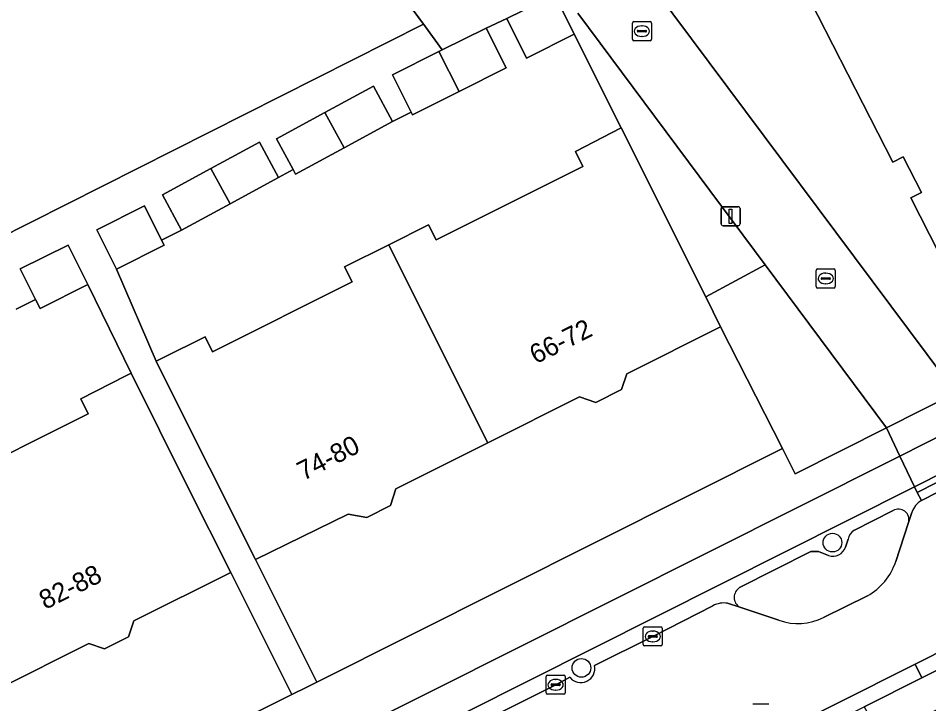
# Model space of a CAD drawing. Extents: x 157320 to 158835, y 386650 to 388491.
# Drawn here: x 157641.97 to 157689.7, y 387692.33 to 387728.28 of the extents above; entities that cross this region are included whole.
import ezdxf

# ---------------------------------------------------------------- set-up
doc = ezdxf.new("R2010")
doc.units = 0
for name, color, linetype in [('IMGEO_Berm_gesloten', 7, 'Continuous'), ('IMGEO_Berm_open', 7, 'Continuous'), ('IMGEO_Boom', 7, 'Continuous'), ('IMGEO_Erf', 7, 'Continuous'), ('IMGEO_Fietspad_open', 7, 'Continuous'), ('IMGEO_Groenvoorziening', 7, 'Continuous'), ('IMGEO_Kolk', 7, 'Continuous'), ('IMGEO_Lichtmast', 7, 'Continuous'), ('IMGEO_Muur', 7, 'Continuous'), ('IMGEO_Pand', 7, 'Continuous'), ('IMGEO_Pand_nummerreeks', 7, 'Continuous'), ('IMGEO_Rijbaan_lokaal_open', 7, 'Continuous'), ('IMGEO_Rioolput', 7, 'Continuous'), ('IMGEO_Verkeerseiland_groen', 7, 'Continuous'), ('IMGEO_Voetpad_open', 7, 'Continuous')]:
    doc.layers.add(name, color=color, linetype=linetype)

msp = doc.modelspace()

# ---------------------------------------------------------------- linework, layer by layer
at = {"layer": 'IMGEO_Berm_gesloten'}
msp.add_lwpolyline([(157695.848, 387706.852), (157695.454, 387707), (157688.948, 387703.712), (157689.087, 387703.419)], close=True, dxfattribs=at)
at = {"layer": 'IMGEO_Berm_open'}
for points in [[(157700.572, 387700.24), (157698.721, 387699.326), (157688.986, 387694.407), (157689.342, 387693.698), (157711.843, 387704.997), (157740.534, 387719.377)], [(157689.313, 387702.997), (157689.087, 387703.419), (157688.948, 387703.712), (157688.853, 387703.664), (157658.704, 387688.508), (157633.965, 387676.076), (157632.808, 387675.494), (157602.899, 387660.494), (157587.041, 387652.538), (157567.394, 387642.71), (157567.399, 387642.417)], [(157685.765, 387701.426), (157687.833, 387702.461)], [(157688.634, 387701.835), (157688.807, 387702.365)], [(157685.335, 387700.553), (157685.482, 387700.97)], [(157679.785, 387698.424), (157683.517, 387700.317), (157683.927, 387700.325), (157684.441, 387700.113)], [(157672.183, 387694.339), (157675.232, 387695.861), (157678.384, 387697.475)], [(157679.154, 387697.606), (157679.787, 387697.395)], [(157658.929, 387687.722), (157670.142, 387693.328), (157670.881, 387693.72)]]:
    msp.add_lwpolyline(points, dxfattribs=at)
for centre, radius, start, end in [((157690, 387701.928), 1.27, 122.7378, 159.8984), ((157688.115, 387701.997), 0.543, 342.6516, 121.3315), ((157686.122, 387700.888), 0.646, 123.6173, 172.7341), ((157684.67, 387700.777), 0.702, 250.9804, 341.4297), ((157680.104, 387697.91), 0.605, 121.8038, 238.4189), ((157678.965, 387696.387), 1.233, 81.196, 118.1145), ((157671.457, 387694.188), 0.742, 219.1205, 11.7344)]:
    msp.add_arc(centre, radius, start, end, dxfattribs=at)
at = {"layer": 'IMGEO_Boom'}
for centre in [(157684.65, 387700.784), (157671.491, 387694.214)]:
    msp.add_circle(centre, 0.489, dxfattribs=at)
at = {"layer": 'IMGEO_Erf'}
for points in [[(157732.841, 387824.842), (157689.538, 387814.686), (157654.452, 387783.817), (157657.034, 387778.861), (157661.114, 387762.545), (157664.445, 387758.077), (157662.927, 387756.946), (157668.103, 387750), (157672.52, 387744.072), (157667.404, 387740.347), (157668.545, 387738.825), (157675.463, 387729.915), (157675.349, 387729.779), (157690.547, 387709.406)], [(157691.209, 387714.05), (157688.759, 387718.863), (157689.313, 387719.145), (157688.359, 387721.016), (157687.807, 387720.734), (157683.104, 387729.972), (157688.851, 387732.85), (157688.561, 387733.431), (157689.61, 387733.956), (157689.903, 387733.37)], [(157619.559, 387705.957), (157623.574, 387707.983), (157619.964, 387715.301), (157622.199, 387716.403), (157625.808, 387709.085), (157663.207, 387727.974), (157662.074, 387729.532)], [(157638.366, 387703.893), (157645.639, 387707.532), (157645.247, 387708.316), (157647.616, 387709.531), (157647.884, 387709.666), (157645.618, 387714.322), (157643.114, 387713.069), (157642.884, 387713.529), (157641.86, 387713.017)], [(157631.791, 387680.53), (157656.318, 387692.814), (157653.107, 387699.225), (157648.03, 387696.685), (157647.75, 387695.844), (157646.499, 387695.219), (157645.665, 387695.496), (157640.914, 387693.119)]]:
    msp.add_lwpolyline(points, dxfattribs=at)
for points in [[(157671.568, 387720.505), (157671.176, 387721.288), (157673.571, 387722.535), (157671.118, 387727.448), (157668.614, 387726.195), (157667.58, 387728.262), (157666.496, 387727.767), (157667.542, 387725.675), (157665.09, 387724.448), (157662.639, 387723.222), (157662.569, 387723.362), (157661.591, 387722.873), (157659.049, 387721.49), (157656.507, 387720.108), (157656.379, 387720.344), (157655.622, 387719.932), (157653.08, 387718.55), (157650.538, 387717.167), (157649.488, 387716.642), (157649.622, 387716.374), (157647.118, 387715.121), (157649.2, 387710.294), (157649.549, 387710.469), (157651.764, 387711.577), (157652.156, 387710.793), (157659.474, 387714.454), (157659.082, 387715.238), (157661.396, 387716.396), (157663.483, 387717.44), (157663.875, 387716.656)], [(157682.023, 387705.714), (157678.79, 387712.102), (157673.867, 387709.64), (157673.591, 387708.811), (157672.246, 387708.138), (157671.394, 387708.422), (157666.587, 387706.017), (157661.772, 387703.608), (157661.477, 387702.723), (157660.244, 387702.093), (157659.266, 387702.281), (157654.4, 387699.9), (157657.627, 387693.47)]]:
    msp.add_lwpolyline(points, close=True, dxfattribs=at)
at = {"layer": 'IMGEO_Fietspad_open'}
for points in [[(157759.18, 387728.971), (157759.256, 387728.788), (157740.534, 387719.377), (157711.843, 387704.997), (157689.342, 387693.698), (157686.319, 387692.175), (157687.224, 387690.567), (157713.444, 387703.783), (157738.499, 387716.361), (157762.207, 387728.221)], [(157632.808, 387675.494), (157633.965, 387676.076), (157658.704, 387688.508), (157688.853, 387703.664), (157688.948, 387703.712), (157688.179, 387705.325), (157687.79, 387705.127), (157658.586, 387690.459), (157633.171, 387677.702), (157602.223, 387662.168), (157586.268, 387654.276), (157565.674, 387643.795)]]:
    msp.add_lwpolyline(points, dxfattribs=at)
msp.add_lwpolyline([(157695.454, 387707), (157693.173, 387707.86), (157688.179, 387705.325), (157688.948, 387703.712)], close=True, dxfattribs=at)
at = {"layer": 'IMGEO_Groenvoorziening'}
msp.add_lwpolyline([(157670.532, 387728.619), (157671.118, 387727.448), (157673.571, 387722.535), (157678.007, 387713.666), (157681.116, 387715.354), (157671.309, 387728.546)], dxfattribs=at)
msp.add_lwpolyline([(157681.116, 387715.354), (157678.007, 387713.666), (157678.79, 387712.102), (157682.023, 387705.714), (157682.695, 387704.388), (157687.478, 387706.796)], close=True, dxfattribs=at)
at = {"layer": 'IMGEO_Kolk'}
for p, q in [((157674.161, 387727.177), (157674.161, 387728.029)), ((157674.236, 387728.103), (157675.088, 387728.103)), ((157675.162, 387728.029), (157675.162, 387727.177)), ((157674.42, 387727.597), (157674.42, 387727.609)), ((157674.858, 387727.56), (157674.46, 387727.56)), ((157674.463, 387727.646), (157674.861, 387727.646)), ((157674.649, 387727.883), (157674.674, 387727.883)), ((157674.904, 387727.609), (157674.904, 387727.597)), ((157675.088, 387727.103), (157674.236, 387727.103)), ((157674.672, 387727.323), (157674.647, 387727.323)), ((157683.872, 387715.134), (157684.724, 387715.134)), ((157683.797, 387714.208), (157683.797, 387715.06)), ((157684.056, 387714.628), (157684.056, 387714.64)), ((157684.099, 387714.677), (157684.497, 387714.677)), ((157684.285, 387714.914), (157684.31, 387714.914)), ((157684.54, 387714.64), (157684.54, 387714.628)), ((157684.798, 387715.06), (157684.798, 387714.208)), ((157684.724, 387714.134), (157683.872, 387714.134)), ((157684.494, 387714.591), (157684.096, 387714.591)), ((157684.308, 387714.354), (157684.283, 387714.354)), ((157674.731, 387695.437), (157674.731, 387696.289)), ((157674.806, 387696.363), (157675.658, 387696.363)), ((157675.219, 387696.143), (157675.244, 387696.143)), ((157675.732, 387696.289), (157675.732, 387695.437)), ((157674.99, 387695.857), (157674.99, 387695.869)), ((157675.428, 387695.82), (157675.03, 387695.82)), ((157675.033, 387695.906), (157675.431, 387695.906)), ((157675.242, 387695.583), (157675.217, 387695.583)), ((157675.474, 387695.869), (157675.474, 387695.857)), ((157675.658, 387695.363), (157674.806, 387695.363)), ((157669.64, 387692.903), (157669.64, 387693.755)), ((157669.715, 387693.829), (157670.567, 387693.829)), ((157670.128, 387693.609), (157670.153, 387693.609)), ((157670.641, 387693.755), (157670.641, 387692.903)), ((157669.899, 387693.323), (157669.899, 387693.335)), ((157670.337, 387693.286), (157669.939, 387693.286)), ((157669.942, 387693.372), (157670.34, 387693.372)), ((157670.383, 387693.335), (157670.383, 387693.323)), ((157670.567, 387692.829), (157669.715, 387692.829)), ((157670.151, 387693.049), (157670.126, 387693.049))]:
    msp.add_line(p, q, dxfattribs=at)
for points in [[(157674.161, 387727.177), (157674.161, 387728.029)], [(157674.236, 387728.103), (157675.088, 387728.103)], [(157675.162, 387728.029), (157675.162, 387727.177)], [(157675.088, 387727.103), (157674.236, 387727.103)], [(157683.872, 387715.134), (157684.724, 387715.134)], [(157683.797, 387714.208), (157683.797, 387715.06)], [(157684.798, 387715.06), (157684.798, 387714.208)], [(157684.724, 387714.134), (157683.872, 387714.134)], [(157674.731, 387695.437), (157674.731, 387696.289)], [(157674.806, 387696.363), (157675.658, 387696.363)], [(157675.732, 387696.289), (157675.732, 387695.437)], [(157675.658, 387695.363), (157674.806, 387695.363)], [(157669.64, 387692.903), (157669.64, 387693.755)], [(157669.715, 387693.829), (157670.567, 387693.829)], [(157670.641, 387693.755), (157670.641, 387692.903)], [(157670.567, 387692.829), (157669.715, 387692.829)]]:
    msp.add_lwpolyline(points, dxfattribs=at)
for centre, radius, start, end in [((157674.238, 387728.027), 0.0765, 91.552, 178.448), ((157674.238, 387728.027), 0.0765, 91.552, 178.448), ((157675.086, 387728.027), 0.0765, 1.552, 88.448), ((157675.086, 387728.027), 0.0765, 1.552, 88.448), ((157674.46, 387727.606), 0.0403, 85.8775, 175.7526), ((157674.457, 387727.596), 0.0366, 178.938, 274.7102), ((157674.861, 387727.603), 0.043, 264.8664, 352.4533), ((157674.865, 387727.608), 0.0386, 1.7309, 96.639), ((157674.238, 387727.179), 0.0765, 181.552, 268.448), ((157674.238, 387727.179), 0.0765, 181.552, 268.448), ((157675.086, 387727.179), 0.0765, 271.552, 358.448), ((157675.086, 387727.179), 0.0765, 271.552, 358.448), ((157683.874, 387715.058), 0.0765, 91.552, 178.448), ((157683.874, 387715.058), 0.0765, 91.552, 178.448), ((157684.722, 387715.058), 0.0765, 1.552, 88.448), ((157684.722, 387715.058), 0.0765, 1.552, 88.448), ((157684.096, 387714.637), 0.0403, 85.8775, 175.7526), ((157684.093, 387714.627), 0.0366, 178.938, 274.7102), ((157684.497, 387714.634), 0.043, 264.8664, 352.4533), ((157684.501, 387714.639), 0.0386, 1.7309, 96.639), ((157683.874, 387714.21), 0.0765, 181.552, 268.448), ((157683.874, 387714.21), 0.0765, 181.552, 268.448), ((157684.722, 387714.21), 0.0765, 271.552, 358.448), ((157684.722, 387714.21), 0.0765, 271.552, 358.448), ((157674.808, 387696.287), 0.0765, 91.552, 178.448), ((157674.808, 387696.287), 0.0765, 91.552, 178.448), ((157675.656, 387696.287), 0.0765, 1.552, 88.448), ((157675.656, 387696.287), 0.0765, 1.552, 88.448), ((157675.03, 387695.866), 0.0403, 85.8775, 175.7526), ((157675.027, 387695.856), 0.0366, 178.938, 274.7102), ((157675.431, 387695.863), 0.043, 264.8664, 352.4533), ((157675.435, 387695.868), 0.0386, 1.7309, 96.639), ((157674.808, 387695.439), 0.0765, 181.552, 268.448), ((157674.808, 387695.439), 0.0765, 181.552, 268.448), ((157675.656, 387695.439), 0.0765, 271.552, 358.448), ((157675.656, 387695.439), 0.0765, 271.552, 358.448), ((157669.717, 387693.753), 0.0765, 91.552, 178.448), ((157669.717, 387693.753), 0.0765, 91.552, 178.448), ((157670.565, 387693.753), 0.0765, 1.552, 88.448), ((157670.565, 387693.753), 0.0765, 1.552, 88.448), ((157669.939, 387693.332), 0.0403, 85.8775, 175.7526), ((157669.936, 387693.322), 0.0366, 178.938, 274.7102), ((157670.34, 387693.329), 0.043, 264.8664, 352.4533), ((157670.344, 387693.334), 0.0386, 1.7309, 96.639), ((157669.717, 387692.905), 0.0765, 181.552, 268.448), ((157669.717, 387692.905), 0.0765, 181.552, 268.448), ((157670.565, 387692.905), 0.0765, 271.552, 358.448), ((157670.565, 387692.905), 0.0765, 271.552, 358.448)]:
    msp.add_arc(centre, radius, start, end, dxfattribs=at)
for centre, major_axis, ratio, start_param, end_param in [((157674.648, 387727.603), (-0.387, 0.002), 0.722429, 4.712389, 7.853982), ((157674.673, 387727.603), (-0.39, 0.002), 0.717154, 1.570796, 4.712389), ((157684.284, 387714.634), (-0.387, 0.002), 0.722429, 4.712389, 7.853982), ((157684.309, 387714.634), (-0.39, 0.002), 0.717154, 1.570796, 4.712389), ((157675.218, 387695.863), (-0.387, 0.002), 0.722429, 4.712389, 7.853982), ((157675.243, 387695.863), (-0.39, 0.002), 0.717154, 1.570796, 4.712389), ((157670.127, 387693.329), (-0.387, 0.002), 0.722429, 4.712389, 7.853982), ((157670.152, 387693.329), (-0.39, 0.002), 0.717154, 1.570796, 4.712389)]:
    msp.add_ellipse(centre, major_axis=major_axis, ratio=ratio, start_param=start_param, end_param=end_param, dxfattribs=at)
at = {"layer": 'IMGEO_Lichtmast'}
for p, q in [((157678.814, 387717.497), (157678.814, 387718.297)), ((157678.814, 387718.297), (157678.814, 387717.497)), ((157678.914, 387718.397), (157679.704, 387718.397)), ((157679.704, 387718.397), (157678.914, 387718.397)), ((157679.804, 387718.297), (157679.804, 387717.497)), ((157679.804, 387717.497), (157679.804, 387718.297)), ((157679.704, 387717.397), (157678.914, 387717.397)), ((157678.914, 387717.397), (157679.704, 387717.397))]:
    msp.add_line(p, q, dxfattribs=at)
msp.add_lwpolyline([(157679.234, 387718.272), (157679.384, 387718.272), (157679.384, 387717.522), (157679.234, 387717.522), (157679.234, 387718.272)], dxfattribs=at)
for centre, start, end in [((157678.914, 387718.297), 90, 180), ((157678.914, 387718.297), 90, 180), ((157679.704, 387718.297), 0, 90), ((157679.704, 387718.297), 360, 90), ((157678.914, 387717.497), 180, 270), ((157678.914, 387717.497), 180, 270), ((157679.704, 387717.497), 270, 0), ((157679.704, 387717.497), 270, 0)]:
    msp.add_arc(centre, 0.1, start, end, dxfattribs=at)
at = {"layer": 'IMGEO_Muur'}
for points in [[(157662.074, 387729.532), (157663.313, 387727.829)], [(157673.571, 387722.535), (157671.118, 387727.448)]]:
    msp.add_lwpolyline(points, dxfattribs=at)
at = {"layer": 'IMGEO_Pand'}
for points in [[(157698.108, 387725.921), (157693.479, 387735.166), (157689.903, 387733.37), (157689.61, 387733.956), (157688.561, 387733.431), (157688.851, 387732.85), (157683.104, 387729.972), (157687.807, 387720.734), (157688.359, 387721.016), (157689.313, 387719.145), (157688.759, 387718.863), (157691.209, 387714.05), (157697.845, 387717.428), (157694.465, 387724.067)], [(157667.58, 387728.262), (157668.614, 387726.195), (157671.118, 387727.448), (157670.532, 387728.619), (157670.084, 387729.514)], [(157665.09, 387724.448), (157667.542, 387725.675), (157666.496, 387727.767), (157664.196, 387726.616), (157664.026, 387726.531)], [(157664.026, 387726.531), (157661.593, 387725.313), (157662.569, 387723.362), (157662.639, 387723.222), (157665.09, 387724.448)], [(157658.043, 387723.34), (157659.049, 387721.49), (157661.591, 387722.873), (157660.586, 387724.722)], [(157658.043, 387723.34), (157655.501, 387721.958), (157656.379, 387720.344), (157656.507, 387720.108), (157659.049, 387721.49)], [(157673.571, 387722.535), (157671.176, 387721.288), (157671.568, 387720.505), (157663.875, 387716.656), (157663.483, 387717.44), (157661.396, 387716.396), (157661.788, 387715.612), (157666.587, 387706.017), (157671.394, 387708.422), (157672.246, 387708.138), (157673.591, 387708.811), (157673.867, 387709.64), (157678.79, 387712.102), (157678.007, 387713.666)], [(157652.074, 387720.4), (157653.08, 387718.55), (157655.622, 387719.932), (157654.617, 387721.782)], [(157652.074, 387720.4), (157649.532, 387719.017), (157650.538, 387717.167), (157653.08, 387718.55)], [(157648.588, 387718.44), (157646.084, 387717.187), (157647.118, 387715.121), (157649.622, 387716.374), (157649.488, 387716.642)], [(157644.585, 387716.388), (157642.081, 387715.135), (157642.884, 387713.529), (157643.114, 387713.069), (157645.618, 387714.322)], [(157661.788, 387715.612), (157661.396, 387716.396), (157659.082, 387715.238), (157659.474, 387714.454), (157652.156, 387710.793), (157651.764, 387711.577), (157649.549, 387710.469), (157649.2, 387710.294), (157649.592, 387709.51), (157654.4, 387699.9), (157659.266, 387702.281), (157660.244, 387702.093), (157661.477, 387702.723), (157661.772, 387703.608), (157666.587, 387706.017)], [(157650.87, 387703.697), (157647.884, 387709.666), (157647.616, 387709.531), (157645.247, 387708.316), (157645.639, 387707.532), (157638.366, 387703.893), (157637.974, 387704.677), (157635.701, 387703.541), (157636.094, 387702.756), (157639.655, 387695.638), (157640.914, 387693.119), (157645.665, 387695.496), (157646.499, 387695.219), (157647.75, 387695.844), (157648.03, 387696.685), (157653.107, 387699.225)]]:
    msp.add_lwpolyline(points, close=True, dxfattribs=at)
at = {"layer": 'IMGEO_Rijbaan_lokaal_open'}
for points in [[(157675.349, 387729.779), (157675.463, 387729.915), (157668.545, 387738.825), (157667.404, 387740.347), (157664.679, 387743.983), (157662.294, 387742.225), (157660.054, 387740.55), (157666.062, 387732.509), (157662.074, 387729.532), (157663.207, 387727.974), (157663.313, 387727.829), (157664.196, 387726.616), (157666.496, 387727.767), (157667.58, 387728.262), (157670.084, 387729.514), (157670.532, 387728.619)], [(157671.309, 387728.546), (157681.116, 387715.354), (157687.478, 387706.796), (157691.125, 387708.632), (157690.547, 387709.406), (157675.349, 387729.779)], [(157706.592, 387711.742), (157705.465, 387711.159), (157700.746, 387708.774), (157696.069, 387706.427), (157689.313, 387702.997)], [(157688.807, 387702.365), (157688.634, 387701.835), (157687.965, 387699.786)], [(157667.432, 387683.529), (157671.065, 387685.405), (157672.08, 387685.911), (157688.986, 387694.407), (157698.721, 387699.326), (157700.572, 387700.24)], [(157686.48, 387697.992), (157684.185, 387696.855)], [(157678.384, 387697.475), (157675.232, 387695.861), (157672.183, 387694.339)], [(157681.845, 387696.711), (157679.787, 387697.395), (157679.154, 387697.606)], [(157670.881, 387693.72), (157670.142, 387693.328), (157658.929, 387687.722)]]:
    msp.add_lwpolyline(points, dxfattribs=at)
for points in [[(157696.069, 387706.427), (157695.848, 387706.852), (157689.087, 387703.419), (157689.313, 387702.997)], [(157686.319, 387692.175), (157689.342, 387693.698), (157688.986, 387694.407), (157672.08, 387685.911), (157672.423, 387685.176), (157674.827, 387686.387)]]:
    msp.add_lwpolyline(points, close=True, dxfattribs=at)
for centre, radius, start, end in [((157690, 387701.928), 1.27, 122.7378, 159.8984), ((157684.923, 387700.792), 3.204, 299.0739, 341.693), ((157678.965, 387696.387), 1.233, 81.196, 118.1145), ((157682.847, 387699.515), 2.977, 250.3358, 296.7071), ((157671.457, 387694.188), 0.742, 219.1205, 11.7344)]:
    msp.add_arc(centre, radius, start, end, dxfattribs=at)
at = {"layer": 'IMGEO_Rioolput'}
msp.add_line((157680.469, 387692.331), (157681.321, 387692.331), dxfattribs=at)
msp.add_lwpolyline([(157680.469, 387692.331), (157681.321, 387692.331)], dxfattribs=at)
at = {"layer": 'IMGEO_Verkeerseiland_groen'}
for points in [[(157687.833, 387702.461), (157685.765, 387701.426)], [(157687.965, 387699.786), (157688.634, 387701.835)], [(157685.482, 387700.97), (157685.335, 387700.553)], [(157684.441, 387700.113), (157683.927, 387700.325), (157683.517, 387700.317), (157679.785, 387698.424)], [(157684.185, 387696.855), (157686.48, 387697.992)], [(157679.787, 387697.395), (157681.845, 387696.711)]]:
    msp.add_lwpolyline(points, dxfattribs=at)
for centre, radius, start, end in [((157688.115, 387701.997), 0.543, 342.6516, 121.3315), ((157686.122, 387700.888), 0.646, 123.6173, 172.7341), ((157684.67, 387700.777), 0.702, 250.9804, 341.4297), ((157684.923, 387700.792), 3.204, 299.0739, 341.693), ((157680.104, 387697.91), 0.605, 121.8038, 238.4189), ((157682.847, 387699.515), 2.977, 250.3358, 296.7071)]:
    msp.add_arc(centre, radius, start, end, dxfattribs=at)
at = {"layer": 'IMGEO_Voetpad_open'}
for points in [[(157641.86, 387713.017), (157642.884, 387713.529), (157642.081, 387715.135), (157644.585, 387716.388), (157645.618, 387714.322), (157647.884, 387709.666), (157650.87, 387703.697), (157653.107, 387699.225), (157656.318, 387692.814), (157657.128, 387693.22), (157657.627, 387693.47), (157654.4, 387699.9), (157649.592, 387709.51), (157649.2, 387710.294), (157647.118, 387715.121), (157646.084, 387717.187), (157648.588, 387718.44), (157649.488, 387716.642), (157650.538, 387717.167), (157649.532, 387719.017), (157652.074, 387720.4), (157654.617, 387721.782), (157655.622, 387719.932), (157656.379, 387720.344), (157655.501, 387721.958), (157658.043, 387723.34), (157660.586, 387724.722), (157661.591, 387722.873), (157662.569, 387723.362), (157661.593, 387725.313), (157664.026, 387726.531), (157664.196, 387726.616), (157663.313, 387727.829), (157663.207, 387727.974), (157625.808, 387709.085)], [(157687.79, 387705.127), (157688.179, 387705.325), (157687.478, 387706.796), (157682.695, 387704.388), (157682.023, 387705.714), (157657.627, 387693.47), (157657.128, 387693.22), (157656.318, 387692.814), (157631.791, 387680.53), (157632.467, 387679.145), (157601.748, 387663.749), (157585.592, 387655.625), (157585.532, 387655.755), (157579.588, 387652.785), (157579.644, 387652.658), (157578.314, 387651.995), (157577.637, 387653.335), (157564.366, 387646.663), (157560.83, 387644.885), (157561.724, 387644.197), (157562.048, 387644.013)], [(157565.674, 387643.795), (157586.268, 387654.276), (157602.223, 387662.168), (157633.171, 387677.702), (157658.586, 387690.459), (157687.79, 387705.127)]]:
    msp.add_lwpolyline(points, dxfattribs=at)
msp.add_lwpolyline([(157693.173, 387707.86), (157691.125, 387708.632), (157687.478, 387706.796), (157688.179, 387705.325)], close=True, dxfattribs=at)

# ---------------------------------------------------------------- texts
at = {"layer": 'IMGEO_Pand_nummerreeks'}
for s, rotation, p in [('66-72', 26.6196, (157669.097, 387710.129)), ('74-80', 26.9061, (157656.917, 387704.015)), ('82-88', 26.5623, (157643.388, 387697.253))]:
    msp.add_text(s, height=1, rotation=rotation, dxfattribs=at).set_placement(p)

doc.saveas('drawing.dxf')
